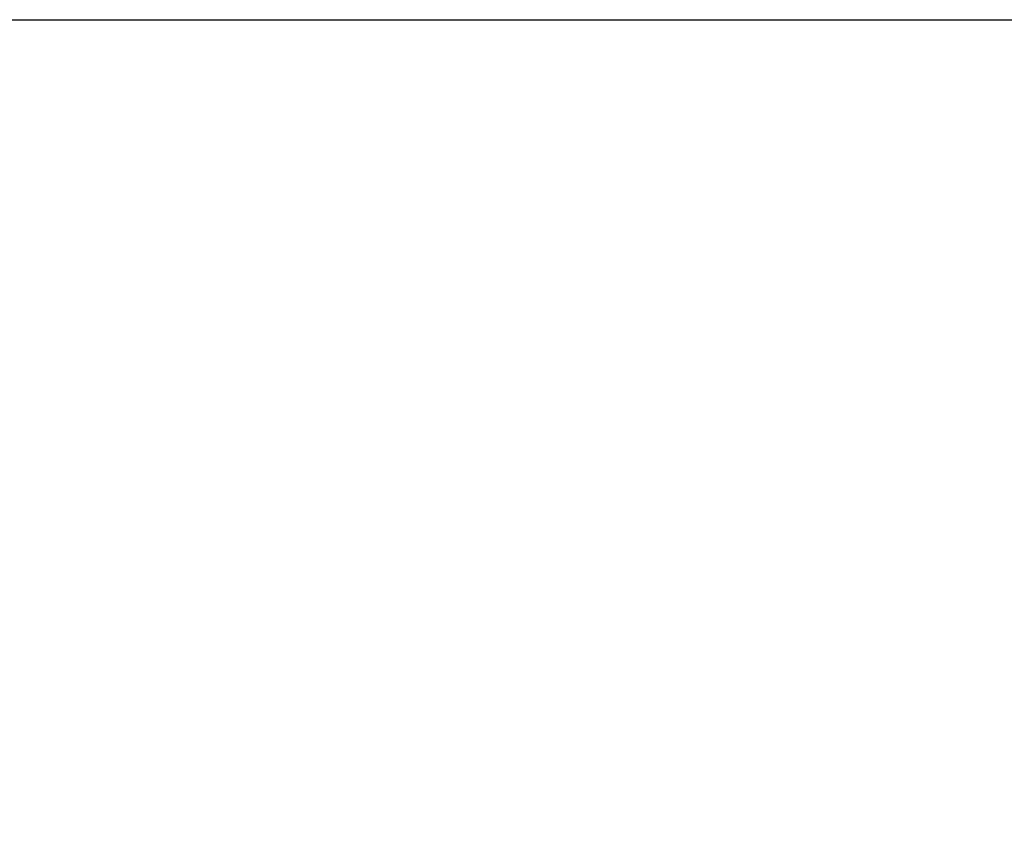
# Model space of a CAD drawing. Header units: millimetres. Extents: x 15 to 2005, y -26 to 622.
# Tile 349 of 656: x 93.23338 to 93.23531, y -12.54474 to -12.54316. Entities that reach past the tile are written whole.
import ezdxf

# ---------------------------------------------------------------- set-up
doc = ezdxf.new("R2010")
doc.units = ezdxf.units.MM

# ---------------------------------------------------------------- blocks, each defined once
blk = doc.blocks.new('SG')
at = {"color": 7, "linetype": 'Continuous'}
blk.add_open_spline([(93.2316697, -12.5431625), (93.2316797, -12.5445807), (93.2317101, -12.546007), (93.2317612, -12.5474407), (93.2318333, -12.5488817), (93.2319268, -12.5503294), (93.232042, -12.5517834), (93.2321791, -12.5532434), (93.2323385, -12.5547089), (93.2325205, -12.5561794), (93.2327253, -12.5576544), (93.2329533, -12.5591335), (93.2332046, -12.5606162), (93.2334796, -12.562102), (93.2337784, -12.5635903), (93.2341013, -12.5650807), (93.2344484, -12.5665726), (93.23482, -12.5680653), (93.2352163, -12.5695585), (93.2356373, -12.5710515), (93.2360833, -12.5725436), (93.2365544, -12.5740345), (93.2370505, -12.5755233), (93.237572, -12.5770096), (93.2381187, -12.5784926), (93.2386908, -12.5799719), (93.2392883, -12.5814468), (93.2399112, -12.5829166), (93.2405595, -12.5843806), (93.2412331, -12.5858384), (93.2419321, -12.5872892), (93.2426563, -12.5887324), (93.2434056, -12.5901673), (93.24418, -12.5915934), (93.2449792, -12.5930099), (93.2458032, -12.5944162), (93.2466517, -12.5958118), (93.2475246, -12.5971959), (93.2484216, -12.5985679), (93.2493425, -12.5999273), (93.250287, -12.6012733), (93.2512549, -12.6026055), (93.2522458, -12.6039231), (93.2532594, -12.6052256), (93.2542954, -12.6065125), (93.2553534, -12.6077831), (93.2564329, -12.6090369), (93.2575337, -12.6102733), (93.2586553, -12.6114918), (93.2597972, -12.6126919), (93.260959, -12.6138731), (93.2621402, -12.6150349), (93.2633403, -12.6161768), (93.2645588, -12.6172984), (93.2657952, -12.6183992), (93.267049, -12.6194787), (93.2683196, -12.6205367), (93.2696065, -12.6215727), (93.270909, -12.6225863), (93.2722266, -12.6235772), (93.2735588, -12.6245451), (93.2749048, -12.6254896), (93.2762642, -12.6264105), (93.2776362, -12.6273075), (93.2790203, -12.6281804), (93.2804159, -12.6290289), (93.2818222, -12.6298529), (93.2832387, -12.6306522), (93.2846648, -12.6314265), (93.2860997, -12.6321758), (93.2875429, -12.6329), (93.2889937, -12.633599), (93.2904515, -12.6342726), (93.2919156, -12.6349209), (93.2933853, -12.6355438), (93.2948602, -12.6361413), (93.2963395, -12.6367134), (93.2978225, -12.6372601), (93.2993088, -12.6377816), (93.3007976, -12.6382777), (93.3022885, -12.6387488), (93.3037806, -12.6391948), (93.3052736, -12.6396158), (93.3067668, -12.6400121), (93.3082596, -12.6403837), (93.3097514, -12.6407308), (93.3112418, -12.6410537), (93.3127301, -12.6413525), (93.3142159, -12.6416275), (93.3156986, -12.6418788), (93.3171777, -12.6421068), (93.3186527, -12.6423116), (93.3201232, -12.6424936), (93.3215887, -12.642653), (93.3230487, -12.6427902), (93.3245027, -12.6429053), (93.3259504, -12.6429988), (93.3273914, -12.6430709), (93.3288251, -12.643122), (93.3302514, -12.6431524), (93.3316697, -12.6431625)], degree=1, knots=[0, 0, 0.009029, 0.018111, 0.027245, 0.03643, 0.045665, 0.054951, 0.064287, 0.073671, 0.083104, 0.092585, 0.102112, 0.111686, 0.121306, 0.13097, 0.140678, 0.150429, 0.160223, 0.170058, 0.179933, 0.189848, 0.199801, 0.209792, 0.21982, 0.229883, 0.23998, 0.25011, 0.260273, 0.270467, 0.28069, 0.290942, 0.301222, 0.311527, 0.321858, 0.332212, 0.342589, 0.352987, 0.363404, 0.37384, 0.384293, 0.394762, 0.405245, 0.41574, 0.426248, 0.436765, 0.447291, 0.457824, 0.468363, 0.478906, 0.489452, 0.5, 0.510548, 0.521094, 0.531637, 0.542176, 0.552709, 0.563235, 0.573752, 0.58426, 0.594755, 0.605238, 0.615707, 0.62616, 0.636596, 0.647013, 0.657411, 0.667788, 0.678142, 0.688473, 0.698778, 0.709058, 0.71931, 0.729533, 0.739727, 0.74989, 0.76002, 0.770117, 0.78018, 0.790208, 0.800199, 0.810152, 0.820067, 0.829942, 0.839777, 0.849571, 0.859322, 0.86903, 0.878694, 0.888314, 0.897888, 0.907415, 0.916896, 0.926329, 0.935713, 0.945049, 0.954335, 0.96357, 0.972755, 0.981889, 0.990971, 1, 1], dxfattribs=at)

msp = doc.modelspace()

# ---------------------------------------------------------------- linework, layer by layer
at = {"color": 7, "linetype": 'Continuous'}
msp.add_line((93.2316697, -12.5431625), (93.8816697, -12.5431625), dxfattribs=at)
msp.add_arc((93.3316697, -12.5431625), 0.1, 180, 270, dxfattribs=at)

# ---------------------------------------------------------------- block references
msp.add_blockref('SG', (0, 0))

doc.saveas('drawing.dxf')
